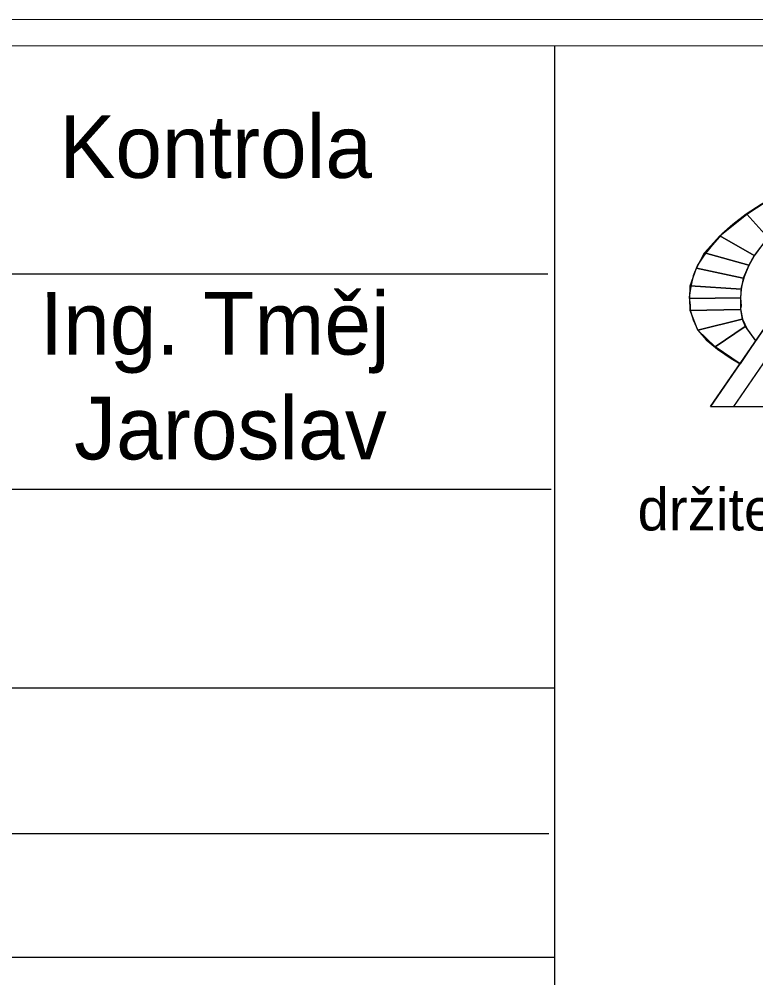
# Model space of a CAD drawing. Extents: x -662500 to -655523, y -1056000 to -1049993.
# Drawn here: x -658187.3 to -658027.9, y -1054029.2 to -1053821.7 of the extents above; entities that cross this region are included whole.
import ezdxf

# ---------------------------------------------------------------- set-up
doc = ezdxf.new("R2010")
doc.units = 0
doc.layers.add('Vrstva 9', color=7, linetype='Continuous')

msp = doc.modelspace()

# ---------------------------------------------------------------- linework, layer by layer
at = {"layer": 'Vrstva 9'}
for p, q in [((-658071.34, -1054234.58), (-658071.38, -1053827.42)), ((-658037.69, -1053905.58), (-657998.43, -1053848.48)), ((-658032.66, -1053905.58), (-657993.53, -1053848.48)), ((-658649.81, -1053876.91), (-658072.86, -1053876.86)), ((-658042.09, -1053883.68), (-658042.09, -1053883.76)), ((-658037.69, -1053905.58), (-658008.15, -1053905.58)), ((-658649.09, -1053923.49), (-658072.15, -1053923.44)), ((-658649.09, -1053966.53), (-658071.36, -1053966.48)), ((-658649.09, -1053998.06), (-658072.63, -1053998)), ((-658649.71, -1054024.77), (-658071.41, -1054024.72))]:
    msp.add_line(p, q, dxfattribs=at)
for points in [[(-657766.61, -1053821.73), (-657766.57, -1054239.14), (-658653.65, -1054239.22), (-658653.69, -1053821.81)], [(-657771.2, -1053827.39), (-657771.16, -1054234.55), (-658649.07, -1054234.63), (-658649.1, -1053827.47)], [(-658025.29, -1053868.98), (-658029.85, -1053863.95), (-658025.87, -1053861.36), (-658020.13, -1053864.1)], [(-658028.26, -1053872.9), (-658035.64, -1053868.6), (-658029.85, -1053863.95), (-658025.29, -1053868.98)], [(-658029.39, -1053875), (-658038.95, -1053872.29), (-658035.64, -1053868.6), (-658028.26, -1053872.9)], [(-658030.61, -1053877.82), (-658040.7, -1053875.61), (-658038.95, -1053872.29), (-658029.39, -1053875)], [(-658031.07, -1053880.14), (-658042.09, -1053879.45), (-658040.7, -1053875.61), (-658030.61, -1053877.82)], [(-658031.19, -1053882.01), (-658042.17, -1053882.2), (-658042.09, -1053879.45), (-658031.07, -1053880.14)], [(-658031.19, -1053884.56), (-658042.09, -1053884.79), (-658042.17, -1053882.2), (-658031.19, -1053882.01)], [(-658030.86, -1053886.65), (-658040.41, -1053889.02), (-658042.09, -1053884.79), (-658031.19, -1053884.56)], [(-658030.19, -1053888.25), (-658036.68, -1053892.63), (-658040.41, -1053889.02), (-658030.86, -1053886.65)], [(-658027.97, -1053891.34), (-658031.28, -1053896.33), (-658036.68, -1053892.63), (-658030.19, -1053888.25)]]:
    msp.add_lwpolyline(points, close=True, dxfattribs=at)
for points in [[(-658037.69, -1053905.58), (-658008.15, -1053905.58), (-657969.1, -1053848.48), (-657998.43, -1053848.48), (-658037.69, -1053905.58)], [(-657999.06, -1053849.36), (-658000.36, -1053849.85), (-658005.64, -1053851.68), (-658010.58, -1053853.66), (-658015.15, -1053855.68), (-658019.3, -1053857.7), (-658023.19, -1053859.72), (-658026.75, -1053861.82), (-658029.94, -1053863.95), (-658032.83, -1053866.16), (-658035.26, -1053868.29), (-658037.35, -1053870.62), (-658039.07, -1053872.79), (-658040.5, -1053875), (-658041.46, -1053877.28), (-658041.96, -1053879.57), (-658042.3, -1053881.89), (-658042.09, -1053883.68)], [(-658001.99, -1053853.66), (-658002.24, -1053853.78), (-658006.39, -1053855.87), (-658010.25, -1053857.82), (-658013.81, -1053859.87), (-658016.99, -1053862.01), (-658020.01, -1053864.14), (-658022.56, -1053866.35), (-658024.78, -1053868.56), (-658026.67, -1053870.81), (-658028.26, -1053872.98), (-658029.48, -1053875.19), (-658030.4, -1053877.47), (-658031.07, -1053879.8), (-658031.19, -1053882.04), (-658031.07, -1053883.76)], [(-658042.09, -1053883.76), (-658042.09, -1053884.67), (-658041.46, -1053886.81), (-658040.41, -1053889.02), (-658038.61, -1053891.11), (-658036.18, -1053893.13), (-658033.24, -1053895.19), (-658031.28, -1053896.33)], [(-658031.07, -1053883.76), (-658031.19, -1053884.44), (-658030.73, -1053886.65), (-658029.77, -1053888.86), (-658028.26, -1053890.92), (-658027.88, -1053891.34)]]:
    msp.add_lwpolyline(points, dxfattribs=at)

# ---------------------------------------------------------------- texts
for s, height, p in [('Kontrola', 13.585, (-658178.58, -1053856.09)), ('Ing. Tměj', 13.585, (-658182.81, -1053894.34)), ('Jaroslav', 13.585, (-658175.37, -1053917.02)), ('držitel certifikátu : ČSN EN ISO 9001:2009', 9.1097, (-658053.46, -1053932.39))]:
    msp.add_text(s, height=height, rotation=0.0052, dxfattribs=at).set_placement(p)

doc.saveas('drawing.dxf')
